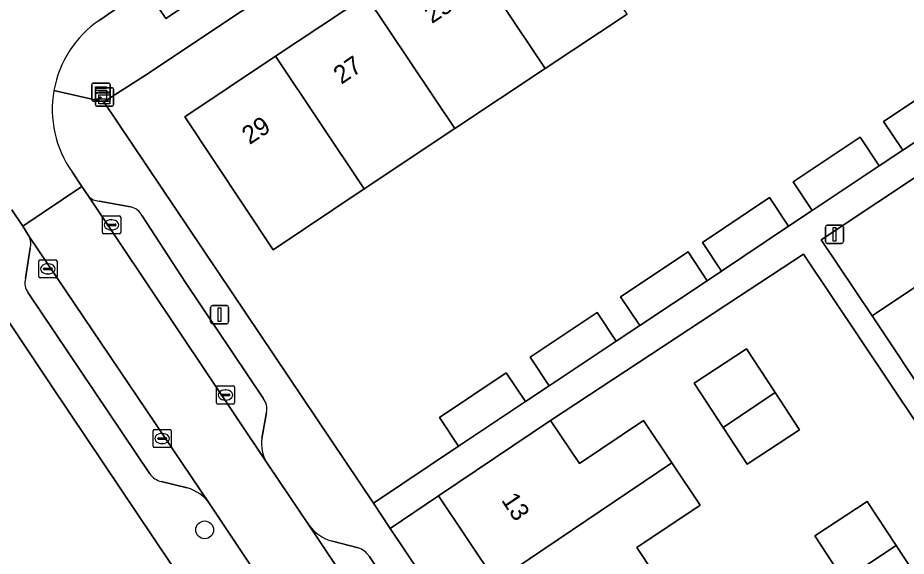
# Model space of a CAD drawing. Extents: x 158352 to 159489, y 383828 to 384603.
# Drawn here: x 158757.64 to 158806.57, y 384382.44 to 384412.12 of the extents above; entities that cross this region are included whole.
import ezdxf

# ---------------------------------------------------------------- set-up
doc = ezdxf.new("R2010")
doc.units = 0
for name, color, linetype in [('IMGEO_Boom', 7, 'Continuous'), ('IMGEO_Erf', 7, 'Continuous'), ('IMGEO_Hek', 7, 'Continuous'), ('IMGEO_Kast', 7, 'Continuous'), ('IMGEO_Kolk', 7, 'Continuous'), ('IMGEO_Lichtmast', 7, 'Continuous'), ('IMGEO_Pand', 7, 'Continuous'), ('IMGEO_Pand_nummerreeks', 7, 'Continuous'), ('IMGEO_Parkeervlak_open', 7, 'Continuous'), ('IMGEO_Rijbaan_lokaal_open', 7, 'Continuous'), ('IMGEO_Voetpad_open', 7, 'Continuous')]:
    doc.layers.add(name, color=color, linetype=linetype)

msp = doc.modelspace()

# ---------------------------------------------------------------- linework, layer by layer
at = {"layer": 'IMGEO_Boom'}
msp.add_circle((158767.932, 384383.899), 0.489, dxfattribs=at)
at = {"layer": 'IMGEO_Erf'}
for points in [[(158801.935, 384433.8), (158764.623, 384408.915), (158762.382, 384407.492), (158777.224, 384385.366), (158781.909, 384388.509), (158780.856, 384390.091), (158784.544, 384392.546), (158785.597, 384390.965), (158786.904, 384391.833), (158785.85, 384393.414), (158789.548, 384395.88), (158790.602, 384394.3), (158791.895, 384395.161), (158790.842, 384396.743), (158794.555, 384399.213), (158795.607, 384397.631), (158796.4, 384398.161), (158795.344, 384399.74), (158799.036, 384402.21), (158800.092, 384400.631), (158801.393, 384401.497), (158800.341, 384403.079), (158804.033, 384405.535), (158805.086, 384403.954), (158806.383, 384404.826), (158805.329, 384406.407), (158808.446, 384408.486)], [(158791.194, 384412.326), (158786.693, 384409.332), (158781.708, 384406.016), (158776.71, 384402.686), (158771.695, 384399.339), (158766.832, 384406.668), (158771.832, 384410.002), (158776.828, 384413.334)], [(158757.201, 384372.012), (158758.483, 384372.862), (158757.425, 384374.44), (158757.998, 384374.824), (158756.989, 384376.327), (158762.145, 384379.758), (158764.201, 384376.698), (158767.955, 384379.216), (158759.532, 384391.777), (158753.174, 384401.294)], [(158812.03, 384382.486), (158800.915, 384399.099), (158797.336, 384396.74), (158786.985, 384389.919), (158788.57, 384387.563), (158792.11, 384389.931), (158793.67, 384387.596), (158795.23, 384385.261), (158791.735, 384382.927), (158792.679, 384381.514)], [(158803.142, 384381.127), (158801.543, 384383.567), (158804.425, 384385.457), (158806.009, 384383.041), (158807.353, 384380.99)]]:
    msp.add_lwpolyline(points, dxfattribs=at)
for points in [[(158797.817, 384387.519), (158796.488, 384389.546), (158794.889, 384391.986), (158797.771, 384393.876), (158799.354, 384391.461), (158800.699, 384389.409)], [(158791.304, 384372.289), (158790.934, 384372.839), (158790.862, 384372.946), (158789.856, 384372.274), (158786.777, 384376.873), (158787.052, 384377.056), (158784.24, 384381.244), (158783.966, 384381.06), (158780.817, 384385.769), (158778.153, 384383.982), (158796.216, 384357.055), (158799.886, 384359.517), (158796.844, 384364.044), (158793.86, 384368.484)]]:
    msp.add_lwpolyline(points, close=True, dxfattribs=at)
at = {"layer": 'IMGEO_Hek'}
msp.add_lwpolyline([(158800.915, 384399.099), (158812.03, 384382.486)], dxfattribs=at)
at = {"layer": 'IMGEO_Kast'}
for p, q in [((158761.72, 384407.592), (158761.72, 384408.433)), ((158761.72, 384408.433), (158761.72, 384407.592)), ((158761.795, 384408.517), (158762.636, 384408.517)), ((158762.636, 384408.517), (158761.795, 384408.517)), ((158762.72, 384408.442), (158762.72, 384407.601)), ((158762.72, 384407.601), (158762.72, 384408.442)), ((158761.911, 384407.332), (158761.911, 384408.173)), ((158761.911, 384408.173), (158761.911, 384407.332)), ((158761.986, 384408.257), (158762.827, 384408.257)), ((158762.827, 384408.257), (158761.986, 384408.257)), ((158762.911, 384408.182), (158762.911, 384407.341)), ((158762.911, 384407.341), (158762.911, 384408.182)), ((158762.645, 384407.517), (158761.804, 384407.517)), ((158761.804, 384407.517), (158762.645, 384407.517)), ((158762.836, 384407.257), (158761.995, 384407.257)), ((158761.995, 384407.257), (158762.836, 384407.257))]:
    msp.add_line(p, q, dxfattribs=at)
for points in [[(158761.915, 384408.307), (158762.515, 384408.307), (158762.515, 384408.222), (158761.915, 384408.222), (158761.915, 384408.307)], [(158761.915, 384408.132), (158762.515, 384408.132), (158762.515, 384407.643), (158761.915, 384407.643), (158761.915, 384408.132)], [(158762.106, 384408.047), (158762.706, 384408.047), (158762.706, 384407.962), (158762.106, 384407.962), (158762.106, 384408.047)], [(158762.106, 384407.872), (158762.706, 384407.872), (158762.706, 384407.383), (158762.106, 384407.383), (158762.106, 384407.872)]]:
    msp.add_lwpolyline(points, dxfattribs=at)
for centre in [(158761.999, 384407.981), (158762.19, 384407.721)]:
    msp.add_circle(centre, 0.0377, dxfattribs=at)
for centre, start, end in [((158761.798, 384408.439), 92.4484, 184.2845), ((158761.798, 384408.439), 92.4484, 184.2845), ((158762.642, 384408.439), 2.4484, 94.2845), ((158762.642, 384408.439), 2.4484, 94.2845), ((158761.989, 384408.179), 92.4484, 184.2845), ((158761.989, 384408.179), 92.4484, 184.2845), ((158762.833, 384408.179), 2.4484, 94.2845), ((158762.833, 384408.179), 2.4484, 94.2845), ((158761.798, 384407.595), 182.4484, 274.2845), ((158761.798, 384407.595), 182.4484, 274.2845), ((158762.642, 384407.595), 272.4484, 4.2845), ((158762.642, 384407.595), 272.4484, 4.2845), ((158761.989, 384407.335), 182.4484, 274.2845), ((158761.989, 384407.335), 182.4484, 274.2845), ((158762.833, 384407.335), 272.4484, 4.2845), ((158762.833, 384407.335), 272.4484, 4.2845)]:
    msp.add_arc(centre, 0.0779, start, end, dxfattribs=at)
at = {"layer": 'IMGEO_Kolk'}
for p, q in [((158762.303, 384400.28), (158762.303, 384401.132)), ((158762.378, 384401.206), (158763.23, 384401.206)), ((158763.304, 384401.132), (158763.304, 384400.28)), ((158762.562, 384400.7), (158762.562, 384400.712)), ((158763, 384400.663), (158762.602, 384400.663)), ((158762.605, 384400.749), (158763.003, 384400.749)), ((158762.791, 384400.986), (158762.816, 384400.986)), ((158763.046, 384400.712), (158763.046, 384400.7)), ((158763.23, 384400.206), (158762.378, 384400.206)), ((158762.814, 384400.426), (158762.789, 384400.426)), ((158758.797, 384397.855), (158758.797, 384398.707)), ((158758.872, 384398.781), (158759.724, 384398.781)), ((158759.798, 384398.707), (158759.798, 384397.855)), ((158759.056, 384398.275), (158759.056, 384398.287)), ((158759.494, 384398.238), (158759.096, 384398.238)), ((158759.099, 384398.324), (158759.497, 384398.324)), ((158759.285, 384398.561), (158759.31, 384398.561)), ((158759.54, 384398.287), (158759.54, 384398.275)), ((158759.724, 384397.781), (158758.872, 384397.781)), ((158759.308, 384398.001), (158759.283, 384398.001)), ((158768.651, 384391.833), (158769.503, 384391.833)), ((158768.576, 384390.907), (158768.576, 384391.759)), ((158768.835, 384391.327), (158768.835, 384391.339)), ((158769.273, 384391.29), (158768.875, 384391.29)), ((158768.878, 384391.376), (158769.276, 384391.376)), ((158769.064, 384391.613), (158769.089, 384391.613)), ((158769.319, 384391.339), (158769.319, 384391.327)), ((158769.577, 384391.759), (158769.577, 384390.907)), ((158769.503, 384390.833), (158768.651, 384390.833)), ((158769.087, 384391.053), (158769.062, 384391.053)), ((158765.088, 384388.504), (158765.088, 384389.356)), ((158765.163, 384389.43), (158766.015, 384389.43)), ((158766.089, 384389.356), (158766.089, 384388.504)), ((158765.347, 384388.924), (158765.347, 384388.936)), ((158765.785, 384388.887), (158765.387, 384388.887)), ((158765.39, 384388.973), (158765.788, 384388.973)), ((158765.576, 384389.21), (158765.601, 384389.21)), ((158765.831, 384388.936), (158765.831, 384388.924)), ((158766.015, 384388.43), (158765.163, 384388.43)), ((158765.599, 384388.65), (158765.574, 384388.65))]:
    msp.add_line(p, q, dxfattribs=at)
for points in [[(158762.303, 384400.28), (158762.303, 384401.132)], [(158762.378, 384401.206), (158763.23, 384401.206)], [(158763.304, 384401.132), (158763.304, 384400.28)], [(158763.23, 384400.206), (158762.378, 384400.206)], [(158758.797, 384397.855), (158758.797, 384398.707)], [(158758.872, 384398.781), (158759.724, 384398.781)], [(158759.798, 384398.707), (158759.798, 384397.855)], [(158759.724, 384397.781), (158758.872, 384397.781)], [(158768.651, 384391.833), (158769.503, 384391.833)], [(158768.576, 384390.907), (158768.576, 384391.759)], [(158769.577, 384391.759), (158769.577, 384390.907)], [(158769.503, 384390.833), (158768.651, 384390.833)], [(158765.088, 384388.504), (158765.088, 384389.356)], [(158765.163, 384389.43), (158766.015, 384389.43)], [(158766.089, 384389.356), (158766.089, 384388.504)], [(158766.015, 384388.43), (158765.163, 384388.43)]]:
    msp.add_lwpolyline(points, dxfattribs=at)
for centre, radius, start, end in [((158762.38, 384401.13), 0.0765, 91.552, 178.448), ((158762.38, 384401.13), 0.0765, 91.552, 178.448), ((158763.228, 384401.13), 0.0765, 1.552, 88.448), ((158763.228, 384401.13), 0.0765, 1.552, 88.448), ((158762.602, 384400.709), 0.0403, 85.8775, 175.7526), ((158762.599, 384400.699), 0.0366, 178.938, 274.7102), ((158763.003, 384400.706), 0.043, 264.8664, 352.4533), ((158763.007, 384400.711), 0.0386, 1.7309, 96.639), ((158762.38, 384400.282), 0.0765, 181.552, 268.448), ((158762.38, 384400.282), 0.0765, 181.552, 268.448), ((158763.228, 384400.282), 0.0765, 271.552, 358.448), ((158763.228, 384400.282), 0.0765, 271.552, 358.448), ((158758.874, 384398.705), 0.0765, 91.552, 178.448), ((158758.874, 384398.705), 0.0765, 91.552, 178.448), ((158759.722, 384398.705), 0.0765, 1.552, 88.448), ((158759.722, 384398.705), 0.0765, 1.552, 88.448), ((158759.096, 384398.284), 0.0403, 85.8775, 175.7526), ((158759.093, 384398.274), 0.0366, 178.938, 274.7102), ((158759.497, 384398.281), 0.043, 264.8664, 352.4533), ((158759.501, 384398.286), 0.0386, 1.7309, 96.639), ((158758.874, 384397.857), 0.0765, 181.552, 268.448), ((158758.874, 384397.857), 0.0765, 181.552, 268.448), ((158759.722, 384397.857), 0.0765, 271.552, 358.448), ((158759.722, 384397.857), 0.0765, 271.552, 358.448), ((158768.653, 384391.757), 0.0765, 91.552, 178.448), ((158768.653, 384391.757), 0.0765, 91.552, 178.448), ((158769.501, 384391.757), 0.0765, 1.552, 88.448), ((158769.501, 384391.757), 0.0765, 1.552, 88.448), ((158768.875, 384391.336), 0.0403, 85.8775, 175.7526), ((158768.872, 384391.326), 0.0366, 178.938, 274.7102), ((158769.276, 384391.333), 0.043, 264.8664, 352.4533), ((158769.28, 384391.338), 0.0386, 1.7309, 96.639), ((158768.653, 384390.909), 0.0765, 181.552, 268.448), ((158768.653, 384390.909), 0.0765, 181.552, 268.448), ((158769.501, 384390.909), 0.0765, 271.552, 358.448), ((158769.501, 384390.909), 0.0765, 271.552, 358.448), ((158765.165, 384389.354), 0.0765, 91.552, 178.448), ((158765.165, 384389.354), 0.0765, 91.552, 178.448), ((158766.013, 384389.354), 0.0765, 1.552, 88.448), ((158766.013, 384389.354), 0.0765, 1.552, 88.448), ((158765.387, 384388.933), 0.0403, 85.8775, 175.7526), ((158765.384, 384388.923), 0.0366, 178.938, 274.7102), ((158765.788, 384388.93), 0.043, 264.8664, 352.4533), ((158765.792, 384388.935), 0.0386, 1.7309, 96.639), ((158765.165, 384388.506), 0.0765, 181.552, 268.448), ((158765.165, 384388.506), 0.0765, 181.552, 268.448), ((158766.013, 384388.506), 0.0765, 271.552, 358.448), ((158766.013, 384388.506), 0.0765, 271.552, 358.448)]:
    msp.add_arc(centre, radius, start, end, dxfattribs=at)
for centre, major_axis, ratio, start_param, end_param in [((158762.79, 384400.706), (-0.387, 0.002), 0.722429, 4.712389, 7.853982), ((158762.815, 384400.706), (-0.39, 0.002), 0.717154, 1.570796, 4.712389), ((158759.284, 384398.281), (-0.387, 0.002), 0.722429, 4.712389, 7.853982), ((158759.309, 384398.281), (-0.39, 0.002), 0.717154, 1.570796, 4.712389), ((158769.063, 384391.333), (-0.387, 0.002), 0.722429, 4.712389, 7.853982), ((158769.088, 384391.333), (-0.39, 0.002), 0.717154, 1.570796, 4.712389), ((158765.575, 384388.93), (-0.387, 0.002), 0.722429, 4.712389, 7.853982), ((158765.6, 384388.93), (-0.39, 0.002), 0.717154, 1.570796, 4.712389)]:
    msp.add_ellipse(centre, major_axis=major_axis, ratio=ratio, start_param=start_param, end_param=end_param, dxfattribs=at)
at = {"layer": 'IMGEO_Lichtmast'}
for p, q in [((158802.123, 384399.788), (158802.123, 384400.588)), ((158802.123, 384400.588), (158802.123, 384399.788)), ((158802.223, 384400.688), (158803.013, 384400.688)), ((158803.013, 384400.688), (158802.223, 384400.688)), ((158803.113, 384400.588), (158803.113, 384399.788)), ((158803.113, 384399.788), (158803.113, 384400.588)), ((158803.013, 384399.688), (158802.223, 384399.688)), ((158802.223, 384399.688), (158803.013, 384399.688)), ((158768.36, 384396.259), (158769.15, 384396.259)), ((158769.15, 384396.259), (158768.36, 384396.259)), ((158768.26, 384395.359), (158768.26, 384396.159)), ((158768.26, 384396.159), (158768.26, 384395.359)), ((158769.25, 384396.159), (158769.25, 384395.359)), ((158769.25, 384395.359), (158769.25, 384396.159)), ((158769.15, 384395.259), (158768.36, 384395.259)), ((158768.36, 384395.259), (158769.15, 384395.259))]:
    msp.add_line(p, q, dxfattribs=at)
for points in [[(158802.543, 384400.563), (158802.693, 384400.563), (158802.693, 384399.813), (158802.543, 384399.813), (158802.543, 384400.563)], [(158768.68, 384396.134), (158768.83, 384396.134), (158768.83, 384395.384), (158768.68, 384395.384), (158768.68, 384396.134)]]:
    msp.add_lwpolyline(points, dxfattribs=at)
for centre, start, end in [((158802.223, 384400.588), 90, 180), ((158802.223, 384400.588), 90, 180), ((158803.013, 384400.588), 0, 90), ((158803.013, 384400.588), 360, 90), ((158802.223, 384399.788), 180, 270), ((158802.223, 384399.788), 180, 270), ((158803.013, 384399.788), 270, 0), ((158803.013, 384399.788), 270, 0), ((158768.36, 384396.159), 90, 180), ((158768.36, 384396.159), 90, 180), ((158769.15, 384396.159), 0, 90), ((158769.15, 384396.159), 360, 90), ((158768.36, 384395.359), 180, 270), ((158768.36, 384395.359), 180, 270), ((158769.15, 384395.359), 270, 0), ((158769.15, 384395.359), 270, 0)]:
    msp.add_arc(centre, 0.1, start, end, dxfattribs=at)
at = {"layer": 'IMGEO_Pand'}
for points in [[(158781.809, 384416.656), (158786.693, 384409.332), (158791.194, 384412.326), (158786.306, 384419.655)], [(158781.708, 384406.016), (158786.693, 384409.332), (158781.809, 384416.656), (158776.828, 384413.334)], [(158776.71, 384402.686), (158781.708, 384406.016), (158776.828, 384413.334), (158771.832, 384410.002)], [(158776.71, 384402.686), (158771.832, 384410.002), (158766.832, 384406.668), (158771.695, 384399.339)], [(158809.5, 384406.905), (158808.446, 384408.486), (158805.329, 384406.407), (158806.383, 384404.826)], [(158804.033, 384405.535), (158800.341, 384403.079), (158801.393, 384401.497), (158805.086, 384403.954)], [(158796.4, 384398.161), (158800.092, 384400.631), (158799.036, 384402.21), (158795.344, 384399.74)], [(158794.555, 384399.213), (158790.842, 384396.743), (158791.895, 384395.161), (158795.607, 384397.631)], [(158785.85, 384393.414), (158786.904, 384391.833), (158790.602, 384394.3), (158789.548, 384395.88)], [(158799.354, 384391.461), (158797.771, 384393.876), (158794.889, 384391.986), (158796.488, 384389.546)], [(158781.909, 384388.509), (158785.597, 384390.965), (158784.544, 384392.546), (158780.856, 384390.091)], [(158799.354, 384391.461), (158796.488, 384389.546), (158797.817, 384387.519), (158800.699, 384389.409)], [(158784.24, 384381.244), (158793.67, 384387.596), (158792.11, 384389.931), (158788.57, 384387.563), (158786.985, 384389.919), (158780.817, 384385.769), (158783.966, 384381.06)], [(158793.67, 384387.596), (158784.24, 384381.244), (158787.052, 384377.056), (158793.001, 384381.03), (158792.916, 384381.158), (158792.679, 384381.514), (158791.735, 384382.927), (158795.23, 384385.261)], [(158806.009, 384383.041), (158804.425, 384385.457), (158801.543, 384383.567), (158803.142, 384381.127)], [(158806.009, 384383.041), (158803.142, 384381.127), (158800.362, 384379.291), (158801.963, 384376.896), (158804.712, 384378.733), (158804.471, 384379.1), (158807.353, 384380.99)]]:
    msp.add_lwpolyline(points, close=True, dxfattribs=at)
at = {"layer": 'IMGEO_Parkeervlak_open'}
for points in [[(158764.953, 384413.351), (158765.795, 384412.077), (158802.862, 384436.777), (158801.993, 384438.081)], [(158761.533, 384402.286), (158771.337, 384387.624)], [(158763.848, 384401.697), (158762.116, 384402.022)], [(158771.148, 384391.158), (158766.874, 384397.531), (158764.485, 384401.2)], [(158768.222, 384385.318), (158758.257, 384400.06)], [(158758.321, 384399.423), (158758.065, 384397.753)], [(158758.204, 384396.957), (158761.144, 384392.582), (158764.906, 384386.981)], [(158771.087, 384388.938), (158771.331, 384390.37)], [(158765.543, 384386.557), (158766.96, 384386.214)], [(158773.69, 384384.135), (158783.374, 384369.574)], [(158776.387, 384382.905), (158774.964, 384383.273)], [(158783.05, 384371.1), (158783.28, 384372.539), (158783.115, 384373.329), (158776.982, 384382.444)]]:
    msp.add_lwpolyline(points, dxfattribs=at)
msp.add_lwpolyline([(158817.384, 384410.189), (158801.889, 384399.891), (158804.688, 384395.7), (158820.172, 384406.037)], close=True, dxfattribs=at)
for centre, radius, start, end in [((158762.138, 384402.846), 0.824, 222.784, 268.4911), ((158763.686, 384400.833), 0.879, 24.6807, 79.3952), ((158757.541, 384399.666), 0.817, 342.6691, 28.8055), ((158758.907, 384397.49), 0.882, 162.6403, 217.1703), ((158770.417, 384390.573), 0.936, 347.4652, 38.6833), ((158772.999, 384388.621), 1.938, 170.5853, 210.9592), ((158765.843, 384387.698), 1.179, 217.4201, 255.2828), ((158766.371, 384384.048), 2.244, 34.4559, 74.7958), ((158775.57, 384385.542), 2.348, 216.7979, 255.0368), ((158776.11, 384381.933), 1.01, 30.3627, 74.101)]:
    msp.add_arc(centre, radius, start, end, dxfattribs=at)
at = {"layer": 'IMGEO_Rijbaan_lokaal_open'}
for points in [[(158762.116, 384411.98), (158764.31, 384413.502), (158761.522, 384417.613), (158744.541, 384406.289), (158747.306, 384402.165), (158749.007, 384403.278)], [(158820.401, 384405.696), (158820.172, 384406.037), (158804.688, 384395.7), (158808.023, 384390.706), (158822.474, 384400.376), (158822.278, 384400.667)], [(158757.302, 384401.531), (158757.913, 384400.628), (158761.17, 384402.825), (158760.628, 384403.63)]]:
    msp.add_lwpolyline(points, dxfattribs=at)
msp.add_lwpolyline([(158773.69, 384384.135), (158771.443, 384387.465), (158771.337, 384387.624), (158761.533, 384402.286), (158761.17, 384402.825), (158757.913, 384400.628), (158758.257, 384400.06), (158768.222, 384385.318), (158770.492, 384381.895), (158789.868, 384352.95), (158790.184, 384352.504), (158793.409, 384354.636), (158793.133, 384355.121), (158783.374, 384369.574)], close=True, dxfattribs=at)
for centre, radius, start, end in [((158765.497, 384407.071), 5.961, 124.5613, 169.9053), ((158765.5, 384407.069), 5.964, 169.8915, 215.2175)]:
    msp.add_arc(centre, radius, start, end, dxfattribs=at)
at = {"layer": 'IMGEO_Voetpad_open'}
for points in [[(158801.993, 384438.081), (158802.862, 384436.777), (158765.795, 384412.077), (158764.953, 384413.351)], [(158759.629, 384408.116), (158762.382, 384407.492), (158764.623, 384408.915), (158801.935, 384433.8)], [(158764.31, 384413.502), (158762.116, 384411.98)], [(158822.278, 384400.667), (158822.474, 384400.376), (158825.257, 384396.235), (158810.802, 384386.545), (158808.023, 384390.706), (158804.688, 384395.7), (158801.889, 384399.891), (158817.384, 384410.189), (158820.172, 384406.037), (158820.401, 384405.696)], [(158797.039, 384355.828), (158796.216, 384357.055), (158778.153, 384383.982), (158777.224, 384385.366), (158762.382, 384407.492), (158759.629, 384408.116)], [(158809.5, 384406.905), (158806.383, 384404.826), (158805.086, 384403.954), (158801.393, 384401.497), (158800.092, 384400.631), (158796.4, 384398.161), (158795.607, 384397.631), (158791.895, 384395.161), (158790.602, 384394.3), (158786.904, 384391.833), (158785.597, 384390.965), (158781.909, 384388.509), (158777.224, 384385.366), (158778.153, 384383.982), (158780.817, 384385.769), (158786.985, 384389.919), (158797.336, 384396.74), (158800.915, 384399.099), (158812.03, 384382.486)], [(158753.504, 384404.062), (158753.174, 384401.294), (158759.532, 384391.777), (158767.955, 384379.216), (158768.932, 384377.759), (158786.99, 384350.831), (158787.815, 384349.601), (158805.841, 384322.72), (158805.854, 384322.701), (158806.635, 384321.537), (158806.727, 384321.4), (158822.323, 384298.139), (158824.974, 384299.926)], [(158760.628, 384403.63), (158761.17, 384402.825), (158761.533, 384402.286)], [(158762.116, 384402.022), (158763.848, 384401.697)], [(158758.257, 384400.06), (158757.913, 384400.628), (158757.302, 384401.531)], [(158764.485, 384401.2), (158766.874, 384397.531), (158771.148, 384391.158)], [(158758.065, 384397.753), (158758.321, 384399.423)], [(158764.906, 384386.981), (158761.144, 384392.582), (158758.204, 384396.957)], [(158771.331, 384390.37), (158771.087, 384388.938)], [(158771.337, 384387.624), (158771.443, 384387.465), (158773.69, 384384.135)], [(158766.96, 384386.214), (158765.543, 384386.557)], [(158770.492, 384381.895), (158768.222, 384385.318)], [(158774.964, 384383.273), (158776.387, 384382.905)], [(158776.982, 384382.444), (158783.115, 384373.329), (158783.28, 384372.539), (158783.05, 384371.1)]]:
    msp.add_lwpolyline(points, dxfattribs=at)
for centre, radius, start, end in [((158765.497, 384407.071), 5.961, 124.5613, 169.9053), ((158765.5, 384407.069), 5.964, 169.8915, 215.2175), ((158762.138, 384402.846), 0.824, 222.784, 268.4911), ((158763.686, 384400.833), 0.879, 24.6807, 79.3952), ((158757.541, 384399.666), 0.817, 342.6691, 28.8055), ((158758.907, 384397.49), 0.882, 162.6403, 217.1703), ((158770.417, 384390.573), 0.936, 347.4652, 38.6833), ((158772.999, 384388.621), 1.938, 170.5853, 210.9592), ((158765.843, 384387.698), 1.179, 217.4201, 255.2828), ((158766.371, 384384.048), 2.244, 34.4559, 74.7958), ((158775.57, 384385.542), 2.348, 216.7979, 255.0368), ((158776.11, 384381.933), 1.01, 30.3627, 74.101)]:
    msp.add_arc(centre, radius, start, end, dxfattribs=at)

# ---------------------------------------------------------------- texts
at = {"layer": 'IMGEO_Pand_nummerreeks'}
for s, rotation, p in [('25', 33.6389, (158780.447, 384411.77)), ('27', 34.069, (158775.459, 384408.424)), ('29', 33.2806, (158770.402, 384405.103)), ('13', 303.741, (158784.238, 384385.537))]:
    msp.add_text(s, height=1, rotation=rotation, dxfattribs=at).set_placement(p)

doc.saveas('drawing.dxf')
